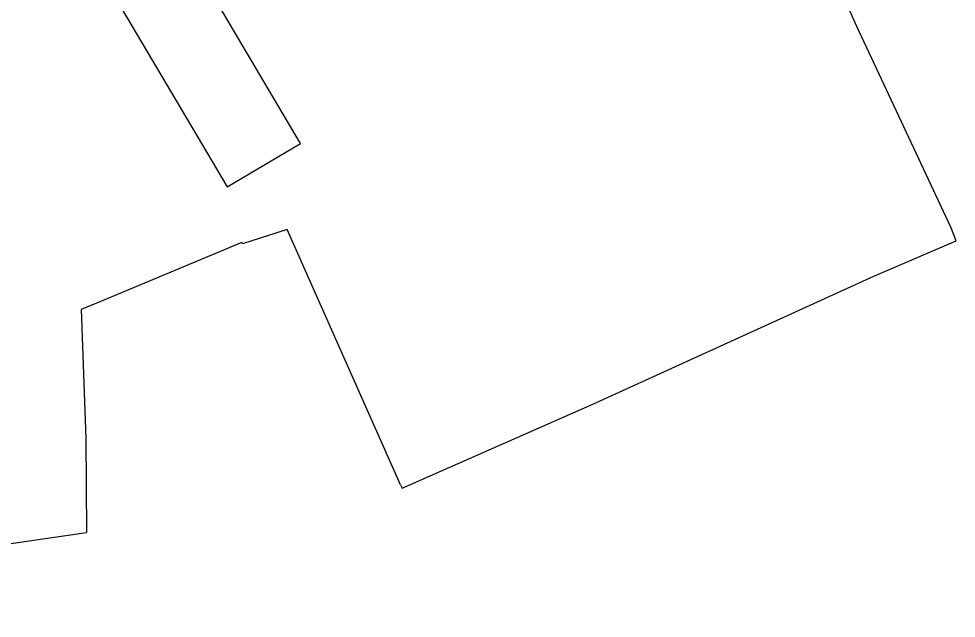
# Model space of a CAD drawing. Extents: x 136000 to 141000, y 400494 to 402006.
# Drawn here: x 138306.4 to 138494, y 400680.2 to 400800.2 of the extents above; entities that cross this region are included whole.
import ezdxf

# ---------------------------------------------------------------- set-up
doc = ezdxf.new("R2010")
doc.units = 0
for name, color, linetype in [('gg-bbg-hoofdgebouw', 7, 'Continuous'), ('gg-knt-bronhoudergrens', 7, 'Continuous'), ('gx-grn-maaiveld', 7, 'Continuous')]:
    doc.layers.add(name, color=color, linetype=linetype)

msp = doc.modelspace()

# ---------------------------------------------------------------- linework, layer by layer
at = {"layer": 'gg-bbg-hoofdgebouw'}
msp.add_lwpolyline([(138323.85, 400807.47), (138348.08, 400766.53), (138362.77, 400775.23), (138340.25, 400813.29), (138332.11, 400808.5), (138330.42, 400811.34), (138323.85, 400807.47)], dxfattribs=at)
at = {"layer": 'gg-knt-bronhoudergrens'}
for p, q in [((138474.06, 400798.64), (138465.84, 400817.29)), ((138492.89, 400758.45), (138474.06, 400798.64)), ((138493.98, 400755.73), (138492.89, 400758.45)), ((138382.79, 400706.9), (138360.1, 400758.02)), ((138477.51, 400748.66), (138493.98, 400755.73)), ((138421.27, 400723.07), (138477.51, 400748.66)), ((138383.1, 400706.26), (138421.27, 400723.07))]:
    msp.add_line(p, q, dxfattribs=at)
for points in [[(138191.79, 400789.77), (138197.3, 400732.41), (138202.21, 400681.36), (138201.93, 400680.2), (138319.89, 400697.36)], [(138360.1, 400758.02), (138351.16, 400755.1), (138350.99, 400755.39)], [(138350.99, 400755.39), (138322.58, 400743.54), (138318.84, 400741.97), (138319.76, 400716.17), (138319.89, 400697.36)]]:
    msp.add_lwpolyline(points, dxfattribs=at)
at = {"layer": 'gx-grn-maaiveld'}
msp.add_line((138382.79, 400706.9), (138383.1, 400706.26), dxfattribs=at)

doc.saveas('drawing.dxf')
